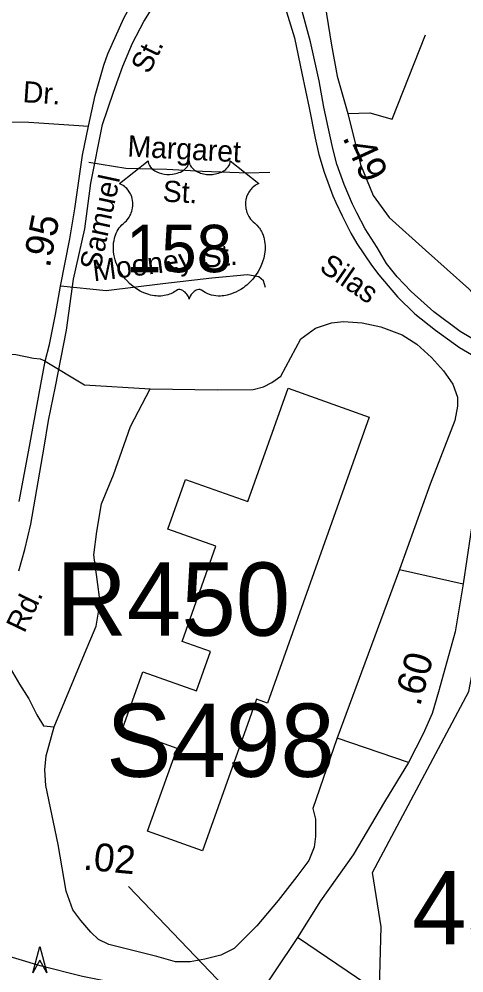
# Model space of a CAD drawing. Extents: x 1547597 to 1699558, y 810033 to 920809.
# Drawn here: x 1614635 to 1616629, y 845095 to 849367 of the extents above; entities that cross this region are included whole.
import ezdxf

# ---------------------------------------------------------------- set-up
doc = ezdxf.new("R2010")
doc.units = 0
for name, color, linetype in [('Exist Cultural Shopping Center Building Footprint', 7, 'Continuous'), ('Exist Hydrographic Creek Single Shore', 7, 'Continuous'), ('Exist Railroad Mainline', 7, 'Continuous'), ('Exist Road Non-System Type 51', 7, 'Continuous'), ('Exist Road Non-System Type 51 Label', 7, 'Continuous'), ('Exist Road Primary Interstate Divided Center Attributed', 7, 'Continuous'), ('Exist Road Primary Interstate Ramp 1 Lane Attributed', 7, 'Continuous'), ('Exist Road Primary Interstate Structure Cantilever Sign Attributed CELL', 7, 'Continuous'), ('Exist Road Primary Interstate Structure Ovrhead Sign Number Label', 7, 'Continuous'), ('Exist Road Primary NC Divided Attributed', 7, 'Continuous'), ('Exist Road Primary NC Label', 7, 'Continuous'), ('Exist Road Primary NC Service Mileage Hundredths English Label', 7, 'Continuous'), ('Exist Road Primary US Label', 7, 'Continuous'), ('Exist Road Primary US Mileage Hundredths English Label', 7, 'Continuous'), ('Exist Road Primary US Shield CELL', 7, 'Continuous'), ('Exist Road Primary US Shield Number Label', 7, 'Continuous'), ('Exist Road Primary US Structure RailRoad Number Label', 7, 'Continuous'), ('Exist Road Primary US UnDivided 4 Lane Attributed', 7, 'Continuous'), ('Exist Road Secondary Mileage Hundredths English Label', 7, 'Continuous'), ('Exist Road Secondary Structure Standard Bridge Number Label', 7, 'Continuous'), ('Exist Road Secondary Type 51 Undivided 4 Lane Attributed', 7, 'Continuous')]:
    doc.layers.add(name, color=color, linetype=linetype)

msp = doc.modelspace()

# ---------------------------------------------------------------- linework, layer by layer
at = {"layer": 'Exist Cultural Shopping Center Building Footprint'}
msp.add_lwpolyline([(1616204.8, 847584.2), (1615748.7, 846303.6), (1615699.3, 846321.2), (1615457.1, 845641.2), (1615210.8, 845728.9), (1615343.2, 846100.6), (1615099.1, 846187.5), (1615190.5, 846444), (1615430.8, 846358.4), (1615493.5, 846534.2), (1615365.7, 846579.7), (1615517.4, 847005.8), (1615301.5, 847082.7), (1615380.9, 847305.6), (1615660.2, 847206.2), (1615841, 847713.8)], close=True, dxfattribs=at)
at = {"layer": 'Exist Hydrographic Creek Single Shore'}
msp.add_lwpolyline([(1617041.8, 842753.8), (1616909.7, 842881.2), (1616846.7, 843181.2), (1616550.8, 843476.1), (1616029.7, 843801.8), (1615939.7, 843928.3), (1615957.7, 844042.9), (1616132.1, 844281.4), (1616244.5, 844808.1), (1616257.7, 845300.6), (1616218.7, 845544.5), (1616650.1, 846355.2), (1616751.7, 846884.7), (1616822, 847116)], dxfattribs=at)
at = {"layer": 'Exist Railroad Mainline'}
msp.add_lwpolyline([(1614634.9, 846895.7), (1614660.6, 846991), (1614687.8, 847104.5), (1614748.3, 847450.2), (1614768, 847569.7), (1614798.3, 847721.8), (1614848.2, 847974.4), (1614879.2, 848201.6), (1614929.9, 848427.5), (1614957.6, 848631.6), (1615008.8, 848894.5), (1615058.5, 849039.5), (1615100.8, 849156), (1615143.2, 849258.8), (1615194.6, 849356.4), (1615294.5, 849518.3)], dxfattribs=at)
at = {"layer": 'Exist Road Non-System Type 51'}
msp.add_line((1614880.5, 848892.1), (1614946.7, 848888.2), dxfattribs=at)
for points in [[(1616589.5, 849737.6), (1616508.9, 849744.7), (1616371.4, 849801.7), (1616283.6, 849801.7), (1616222, 849777.9), (1616155.6, 849725.7), (1616096.3, 849678.3), (1616037, 849554.9), (1616006.2, 849436.2), (1616034.7, 849251.1), (1616060.7, 849111.1), (1616108.2, 848945)], [(1616307.3, 848918.9), (1616456.7, 849296.2)], [(1614013.8, 848917.4), (1614203.7, 848913.8), (1614415.1, 848906.5), (1614678.9, 848905.8), (1614880.5, 848892.1)], [(1616108.2, 848945), (1616207.8, 848947.4), (1616307.3, 848918.9)], [(1616108.2, 848945), (1616165.2, 848716.5), (1616222.1, 848576.5), (1616293.2, 848479.2), (1616456.8, 848332.1), (1616651.2, 848158.9), (1616739, 848061.5)], [(1615759.4, 848680.4), (1615661.3, 848677.8), (1615457.7, 848684.9), (1615298, 848693.3), (1615114.2, 848698.1), (1614947.9, 848725.1)], [(1615739.5, 848164.9), (1615730, 848195.1), (1615710.3, 848213.3), (1615658.5, 848222.2), (1615498.5, 848206.6), (1615280.2, 848181.8), (1615026.1, 848149.8), (1614820.8, 848170.6)], [(1614752.9, 847834.8), (1614929.2, 847728.8), (1615223.4, 847710.4), (1615522.9, 847705.9), (1615684.8, 847707.4), (1615730.2, 847719.5), (1615768, 847739.2), (1615808.9, 847767.9), (1615897.9, 847934.9), (1615963.6, 847982.7), (1616035.2, 848006.6), (1616089, 848012.5), (1616172.5, 848006.6), (1616256.1, 847988.6), (1616351.7, 847952.8), (1616417.4, 847911), (1616483, 847851.2), (1616536.8, 847791.5), (1616578.6, 847731.7), (1616599.4, 847673.4), (1616600.8, 847633), (1616587.9, 847569.4), (1616477.1, 847283.6), (1616339.7, 846901.3), (1616059.1, 846142.5), (1615951.6, 845831.8), (1615963.6, 845784), (1615963.6, 845706.3), (1615957.6, 845658.5), (1615933.7, 845598.8), (1615880, 845527.1), (1615796.4, 845419.6), (1615700.8, 845306), (1615641.1, 845246.3), (1615599.3, 845204.5), (1615539.6, 845174.6), (1615468, 845156.7), (1615402.3, 845144.7), (1615336.6, 845144.7), (1615253, 845168.6), (1615038.1, 845222.4), (1614991.5, 845244.9), (1614956.4, 845277.7), (1614912.7, 845329.9), (1614876.8, 845377.7), (1614847, 845461.4), (1614811.2, 845670.5), (1614755.1, 845933.5), (1614751.5, 846005.1), (1614757.4, 846067), (1614793.2, 846196.3), (1614928.4, 846524.3), (1614981.3, 846648.4), (1614999.5, 846755.8), (1614985.9, 846857.2), (1614970.7, 846967.6), (1614984.3, 847072.7), (1615005.5, 847195.3), (1615058.5, 847325.4), (1615134.1, 847541.7), (1615223.4, 847710.4)], [(1614752.9, 847834.8), (1614731.3, 847843.2), (1614699.9, 847847.3), (1614621.3, 847864), (1614377.2, 847872.9), (1614288.5, 847892.6)], [(1616339.7, 846901.3), (1616625.4, 846838)], [(1614432.5, 846636.2), (1614542.5, 846548.8), (1614584.3, 846477.1), (1614638, 846387.5), (1614679.8, 846321.7), (1614715.6, 846250), (1614745.5, 846202.2), (1614793.2, 846196.3)], [(1616379.9, 846036.8), (1616060.5, 846146.2)]]:
    msp.add_lwpolyline(points, dxfattribs=at)
at = {"layer": 'Exist Road Primary Interstate Divided Center Attributed'}
msp.add_lwpolyline([(1615674.2, 844941.3), (1615468.8, 844975.5), (1615358.3, 844992.1), (1615266.4, 845007.8), (1615160.1, 845030.3), (1614920.3, 845079.2), (1614730.6, 845127.1), (1614556.5, 845177.9), (1614224, 845294.8), (1614068.6, 845352.5), (1613826, 845463.2), (1613747.9, 845499), (1613594.6, 845576.1)], dxfattribs=at)
at = {"layer": 'Exist Road Primary Interstate Ramp 1 Lane Attributed'}
msp.add_lwpolyline([(1617306.2, 844700.8), (1616690.1, 844838.6), (1616601.1, 844866), (1616519, 844895.3), (1616395.8, 844939.8), (1616269.7, 844998.5), (1616194.4, 845043.5), (1615882.4, 845253.2)], dxfattribs=at)
at = {"layer": 'Exist Road Primary Interstate Structure Cantilever Sign Attributed CELL'}
msp.add_lwpolyline([(1614696.4, 845095.2), (1614727.9, 845213), (1614759.5, 845095.2), (1614727.9, 845152)], close=True, dxfattribs=at)
at = {"layer": 'Exist Road Primary NC Divided Attributed'}
for points in [[(1616788.7, 847863.1), (1616611.4, 847967.8), (1616493.8, 848055.9), (1616392.4, 848146.9), (1616330, 848213.4), (1616281.2, 848272.8), (1616239.6, 848344.5), (1616186.7, 848427.7), (1616149.3, 848499), (1616129.2, 848537.6), (1616092.5, 848626.3), (1616059.6, 848717), (1616040.7, 848787.4), (1616028.6, 848848.8), (1616000.6, 848973.3), (1615979.8, 849090.9), (1615941.6, 849265.4), (1615900, 849418.6), (1615841.8, 849597.7), (1615797.1, 849707), (1615755.5, 849802.3), (1615730.2, 849850.4), (1615681.4, 849953.2), (1615649.2, 850007)], [(1615822.5, 849438.3), (1615869.8, 849283.2), (1615902.3, 849125.3), (1615934.8, 848970.2), (1615962, 848833.3), (1615978.3, 848760.9), (1616003.3, 848681.5), (1616041.8, 848575.6), (1616055.5, 848545.3), (1616082.7, 848485.8), (1616121.6, 848408.4), (1616149.3, 848362.6), (1616214.3, 848264.9), (1616247.6, 848221), (1616331.9, 848123.8), (1616409.1, 848047.6), (1616502.1, 847974.4), (1616609.5, 847896.9), (1616716.2, 847833.1), (1616785.4, 847790.8)]]:
    msp.add_lwpolyline(points, dxfattribs=at)
at = {"layer": 'Exist Road Primary US Shield CELL'}
msp.add_lwpolyline([(1615213.7, 848732.6), (1615214, 848727.2), (1615215.3, 848720.9), (1615216.3, 848717.7), (1615219.3, 848711.4), (1615224.1, 848704.1), (1615230.9, 848696.9), (1615238.6, 848690.5), (1615243.8, 848687.2), (1615252.5, 848682.5), (1615262.5, 848678.3), (1615273.6, 848675.1), (1615284.9, 848672.8), (1615297.3, 848671.5), (1615309.5, 848671.2), (1615322.7, 848672.2), (1615337.3, 848675), (1615344.1, 848676.8), (1615351.6, 848679.4), (1615358.6, 848682.3), (1615366.2, 848686.4), (1615372.4, 848690.3), (1615377.2, 848693.8), (1615384.1, 848700.3), (1615389.5, 848707.1), (1615391.8, 848710.9), (1615393.7, 848714.6), (1615396.4, 848722.3), (1615397.2, 848725.7), (1615397.7, 848732.8), (1615398.2, 848726.9), (1615398.8, 848723.1), (1615399.8, 848719.5), (1615401.3, 848715.6), (1615404, 848710.1), (1615407.1, 848705.6), (1615412.8, 848698.8), (1615416.4, 848695.5), (1615419.6, 848692.8), (1615428.4, 848686.8), (1615438.6, 848681.7), (1615443.6, 848679.4), (1615448.8, 848677.6), (1615455.3, 848675.6), (1615462, 848674.1), (1615468.7, 848672.9), (1615475.6, 848671.9), (1615482.6, 848671.4), (1615488.3, 848671.2), (1615495.2, 848671.3), (1615501.7, 848671.7), (1615508.3, 848672.5), (1615515.6, 848673.7), (1615521.4, 848675), (1615529.2, 848677), (1615536.2, 848679.5), (1615542.3, 848682.2), (1615550.3, 848686.4), (1615556.8, 848690.4), (1615561.5, 848694.2), (1615567.1, 848699.4), (1615572.4, 848705.5), (1615575.5, 848710), (1615577.7, 848714.6), (1615579.8, 848719.5), (1615581, 848724.7), (1615581.6, 848729.1), (1615581.8, 848733), (1615710.3, 848630.5), (1615707.3, 848629.4), (1615700.3, 848626), (1615694.8, 848622.7), (1615685.9, 848616.5), (1615682.1, 848613), (1615678.3, 848609.5), (1615674.9, 848605.7), (1615671.8, 848602.1), (1615668.1, 848596.9), (1615664.7, 848591.8), (1615661.5, 848586.1), (1615659.1, 848581.1), (1615655.1, 848570.8), (1615653.2, 848564.2), (1615652, 848558.7), (1615650.5, 848547.2), (1615650.1, 848541.8), (1615650.1, 848536.4), (1615650.4, 848530.7), (1615650.9, 848525.2), (1615651.9, 848519.5), (1615652.8, 848514.5), (1615654.4, 848508.3), (1615656.7, 848501.2), (1615659.5, 848494.3), (1615665.4, 848483.1), (1615673, 848471.7), (1615678.3, 848465.3), (1615683.7, 848459.8), (1615691.6, 848453.2), (1615695.9, 848449.4), (1615700.8, 848444.4), (1615708.9, 848435.1), (1615712.1, 848430.7), (1615715.4, 848425.7), (1615718.5, 848420.6), (1615721.5, 848415.2), (1615724, 848410.4), (1615728.5, 848399.4), (1615731.8, 848388.6), (1615733.3, 848383), (1615735.7, 848370.4), (1615736.6, 848364.2), (1615737.6, 848351.9), (1615737.6, 848337), (1615736.5, 848322.8), (1615733.8, 848306.4), (1615731.6, 848296.5), (1615728.2, 848285), (1615725, 848275), (1615719.1, 848260.4), (1615713.9, 848249.7), (1615707.1, 848237.3), (1615702.5, 848229.8), (1615697.1, 848221.7), (1615690.3, 848212.4), (1615682.4, 848202.6), (1615673, 848192.1), (1615665.3, 848184.5), (1615655.3, 848175.5), (1615649.2, 848170.5), (1615640.5, 848164), (1615628.7, 848156), (1615617, 848149.3), (1615607, 848144.2), (1615598.2, 848140.4), (1615586.8, 848136.1), (1615567.8, 848130.8), (1615560.9, 848129.4), (1615552.7, 848128.2), (1615545.1, 848127.4), (1615537.6, 848126.9), (1615527.6, 848126.9), (1615517.6, 848127.7), (1615508.2, 848129.1), (1615498.4, 848131.1), (1615488.2, 848134.2), (1615478.9, 848137.8), (1615469.5, 848142.4), (1615453.5, 848152.5), (1615448.9, 848154.9), (1615446.4, 848155.6), (1615440.2, 848155.9), (1615434.4, 848154.7), (1615428.5, 848152.3), (1615425, 848150.4), (1615420.2, 848147.3), (1615416.6, 848144.4), (1615412.2, 848140.2), (1615409.1, 848136.7), (1615406.8, 848134), (1615402.3, 848126.9), (1615400.7, 848123.6), (1615399.1, 848119.3), (1615397.6, 848112.9), (1615395.6, 848120.9), (1615393.2, 848126.3), (1615390.5, 848130.8), (1615387.6, 848134.8), (1615383.1, 848140), (1615379.1, 848143.9), (1615374.3, 848147.8), (1615369.1, 848151), (1615365, 848153.1), (1615361.2, 848154.5), (1615356.5, 848155.7), (1615352.7, 848156), (1615349.6, 848155.9), (1615345.3, 848154.9), (1615339.5, 848150.7), (1615334, 848146.9), (1615328, 848143.2), (1615320.9, 848139.4), (1615315.6, 848137), (1615309.4, 848134.5), (1615302.1, 848132.1), (1615294.2, 848130.1), (1615286.1, 848128.5), (1615278.9, 848127.3), (1615271.3, 848126.6), (1615264.4, 848126.4), (1615257.1, 848126.5), (1615250.4, 848127), (1615242.6, 848127.7), (1615232.8, 848129.1), (1615224.8, 848131), (1615216.3, 848133.3), (1615207.6, 848136), (1615198.2, 848139.6), (1615186.5, 848144.6), (1615178.4, 848148.8), (1615165.6, 848156.2), (1615150.5, 848166.6), (1615139.2, 848175.8), (1615130.8, 848183.3), (1615118.6, 848195.8), (1615111.4, 848203.9), (1615100.2, 848218.5), (1615092.9, 848229.1), (1615088.3, 848236.8), (1615081.4, 848249.3), (1615077.7, 848257.1), (1615072.8, 848268.5), (1615069, 848278.9), (1615065.8, 848288.8), (1615064.1, 848295.1), (1615061.7, 848306.1), (1615060.2, 848313.9), (1615058.7, 848324.7), (1615057.9, 848336), (1615057.8, 848346.4), (1615058.1, 848355.1), (1615059, 848365.2), (1615060.8, 848375.9), (1615062.8, 848385.1), (1615064.7, 848391.7), (1615067.4, 848399.7), (1615071, 848408.6), (1615075.3, 848417.1), (1615079.3, 848424.2), (1615084.4, 848431.8), (1615089.4, 848438.3), (1615096, 848445.4), (1615102.8, 848451.9), (1615109.1, 848457), (1615116.5, 848464.3), (1615120.4, 848468.7), (1615125.1, 848474.9), (1615128.8, 848480.6), (1615131.8, 848485.7), (1615135.7, 848493.2), (1615138, 848498.8), (1615141, 848507.5), (1615142.5, 848513.6), (1615144, 848521.4), (1615145, 848528.8), (1615145.4, 848538), (1615145.1, 848545.6), (1615144.1, 848554.4), (1615142.5, 848563), (1615140.5, 848570.4), (1615137.3, 848578.9), (1615134.3, 848585.1), (1615129.4, 848593.6), (1615123.9, 848601.4), (1615118.3, 848607.8), (1615112.6, 848613.5), (1615107.1, 848617.7), (1615101.9, 848621.5), (1615095.4, 848625.4), (1615089.1, 848628.5), (1615085.1, 848630.1)], close=True, dxfattribs=at)
at = {"layer": 'Exist Road Primary US UnDivided 4 Lane Attributed'}
msp.add_lwpolyline([(1614635.3, 847205.9), (1614682.2, 847452.3), (1614725.9, 847690.8), (1614752.9, 847834.8), (1614771.6, 847910.2), (1614798.9, 848044.4), (1614820.8, 848170.6), (1614862.7, 848383.6), (1614886, 848517.3), (1614920.1, 848758.1), (1614946.7, 848888.2), (1614976.8, 849024.5), (1615014.9, 849161.1), (1615033.1, 849211.3), (1615104.2, 849371.2), (1615163.2, 849478.6), (1615196.1, 849523.2), (1615225.3, 849559.9), (1615283.9, 849626.5), (1615364.1, 849711.3), (1615609.2, 849963.3)], dxfattribs=at)
at = {"layer": 'Exist Road Secondary Mileage Hundredths English Label'}
msp.add_line((1615615, 844972.1), (1615125.7, 845482.1), dxfattribs=at)
at = {"layer": 'Exist Road Secondary Type 51 Undivided 4 Lane Attributed'}
for points in [[(1616785.4, 847790.8), (1616772.9, 847695.9), (1616753.3, 847582.8), (1616720.4, 847410.5), (1616688.6, 847227.4), (1616674.6, 847169), (1616625.4, 846838), (1616589.3, 846621.8), (1616515.6, 846353.9), (1616486.3, 846257.4), (1616446.7, 846165.2), (1616379.9, 846036.8), (1616273.5, 845861.1), (1616132.3, 845623.4), (1615985.5, 845417.2), (1615882.4, 845253.2)], [(1615882.4, 845253.2), (1615674.2, 844941.3)]]:
    msp.add_lwpolyline(points, dxfattribs=at)

# ---------------------------------------------------------------- texts
at = {"layer": 'Exist Road Non-System Type 51 Label'}
for s, rotation, p in [('St.', 63.8001, (1615217.3, 849116.9)), ('Dr.', 356.1137, (1614649.7, 848995.3)), ('Margaret', 356.9745, (1615119.4, 848752.1)), ('Samuel', 77.9285, (1614999, 848236.2)), ('St.', 356.9745, (1615277.5, 848550)), ('Mooney', 7.1895, (1614970.4, 848192.3)), ('St.', 5.556, (1615462.2, 848252.5))]:
    msp.add_text(s, height=95, rotation=rotation, dxfattribs=at).set_placement(p)
at = {"layer": 'Exist Road Primary Interstate Structure Ovrhead Sign Number Label'}
msp.add_text('S498', height=328.08, dxfattribs=at).set_placement((1615026, 845973))
at = {"layer": 'Exist Road Primary NC Label'}
msp.add_text('Silas', height=95, rotation=325.5031, dxfattribs=at).set_placement((1615975.7, 848244))
at = {"layer": 'Exist Road Primary NC Service Mileage Hundredths English Label'}
msp.add_text('.49', height=125, rotation=294.5672, dxfattribs=at).set_placement((1616083, 848837.5))
at = {"layer": 'Exist Road Primary US Label'}
msp.add_text('Rd.', height=95, rotation=64.3092, dxfattribs=at).set_placement((1614659, 846613.2))
at = {"layer": 'Exist Road Primary US Mileage Hundredths English Label'}
msp.add_text('.95', height=125, rotation=78.8783, dxfattribs=at).set_placement((1614772.7, 848250.1))
at = {"layer": 'Exist Road Primary US Shield Number Label'}
msp.add_text('158', height=212.5, dxfattribs=at).set_placement((1615114.9, 848233.3))
at = {"layer": 'Exist Road Primary US Structure RailRoad Number Label'}
msp.add_text('R450', height=328.08, dxfattribs=at).set_placement((1614801.7, 846605.1))
at = {"layer": 'Exist Road Secondary Mileage Hundredths English Label'}
for s, rotation, p in [('.60', 74.628, (1616431.9, 846285.2)), ('.02', 354.6678, (1614919.7, 845557.9))]:
    msp.add_text(s, height=125, rotation=rotation, dxfattribs=at).set_placement(p)
at = {"layer": 'Exist Road Secondary Structure Standard Bridge Number Label'}
msp.add_text('452', height=328.08, dxfattribs=at).set_placement((1616396.9, 845222.9))

doc.saveas('drawing.dxf')
